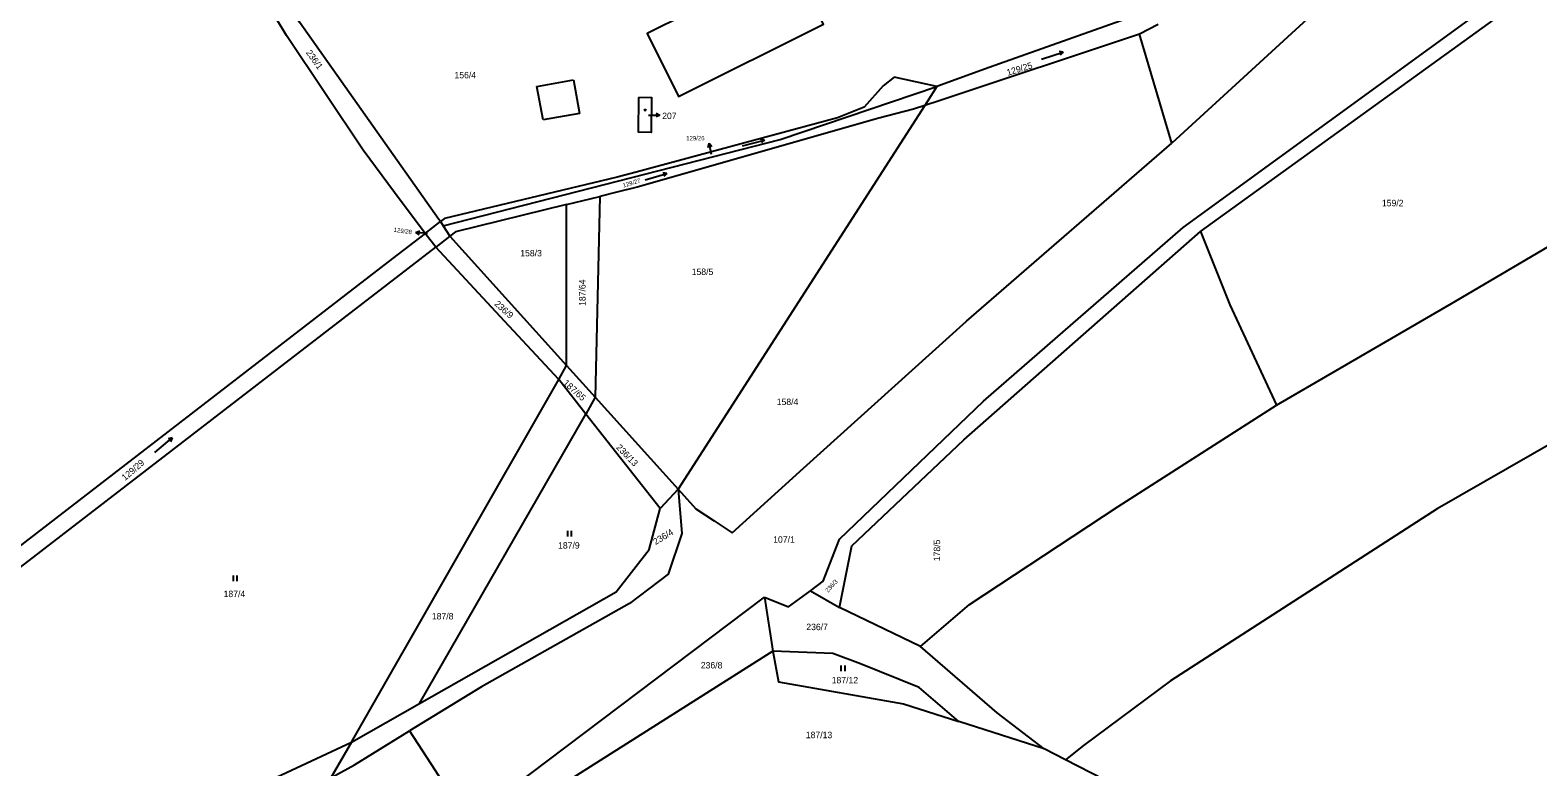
# Model space of a CAD drawing. Extents: x -724107 to -720612, y -1045267 to -1038441.
# Drawn here: x -722607.2 to -722210, y -1039969.7 to -1039775.5 of the extents above; entities that cross this region are included whole.
import ezdxf

# ---------------------------------------------------------------- set-up
doc = ezdxf.new("R2010")
doc.units = 0
for name, color, linetype in [('Hranice parcel', 7, 'Continuous'), ('Parcelní čísla', 7, 'Continuous'), ('Vnitřní kresba', 7, 'Continuous'), ('Značky budov', 7, 'Continuous'), ('Značky kultur', 7, 'Continuous')]:
    doc.layers.add(name, color=color, linetype=linetype)

msp = doc.modelspace()

# ---------------------------------------------------------------- linework, layer by layer
at = {"layer": 'Hranice parcel'}
for p, q in [((-722298.84, -1039828.54), (-722212.11, -1039765.88)), ((-722310.05, -1039774.05), (-722314.98, -1039776.59)), ((-722306.4, -1039805.3), (-722314.98, -1039776.59)), ((-722371.48, -1039795.34), (-722436.51, -1039896.5)), ((-722371.48, -1039795.34), (-722374.44, -1039796.32)), ((-722465.89, -1039821.48), (-722495.12, -1039828.68)), ((-722465.92, -1039863.87), (-722465.89, -1039821.48)), ((-722465.89, -1039821.48), (-722457.1, -1039819.32)), ((-722457.1, -1039819.32), (-722458.36, -1039872.26)), ((-722452.6, -1039818.2), (-722457.1, -1039819.32)), ((-722499.07, -1039825.95), (-722499.48, -1039825.38)), ((-722503.12, -1039829.08), (-722499.07, -1039825.95)), ((-722500.31, -1039832.68), (-722503.12, -1039829.08)), ((-722499.07, -1039825.95), (-722498.37, -1039827.05)), ((-722498.37, -1039827.05), (-722496.6, -1039829.82)), ((-722495.12, -1039828.68), (-722496.6, -1039829.82)), ((-722496.6, -1039829.82), (-722500.31, -1039832.68)), ((-722496.6, -1039829.82), (-722465.92, -1039863.87)), ((-722467.92, -1039867.56), (-722465.92, -1039863.87)), ((-722465.92, -1039863.87), (-722458.36, -1039872.26)), ((-722522.57, -1039963.18), (-722467.92, -1039867.56)), ((-722460.77, -1039876.68), (-722467.92, -1039867.56)), ((-722458.36, -1039872.26), (-722460.77, -1039876.68)), ((-722458.36, -1039872.26), (-722436.51, -1039896.5)), ((-722504.62, -1039952.98), (-722460.77, -1039876.68)), ((-722441.25, -1039901.57), (-722460.77, -1039876.68)), ((-722436.51, -1039896.5), (-722441.25, -1039901.57)), ((-722486.01, -1039979.46), (-722413.75, -1039924.91)), ((-722413.75, -1039924.91), (-722411.54, -1039939.14)), ((-722401.61, -1039923.29), (-722393.94, -1039927.65)), ((-722372.6, -1039937.96), (-722393.94, -1039927.65)), ((-722488.24, -1039948.53), (-722507.21, -1039960.2)), ((-722522.57, -1039963.18), (-722504.62, -1039952.98)), ((-722521.73, -1039969.14), (-722507.21, -1039960.2)), ((-722340.1, -1039964.91), (-722362.58, -1039957.69)), ((-722522.57, -1039963.18), (-722527.98, -1039972.51)), ((-722334.48, -1039967.8), (-722340.1, -1039964.91)), ((-722527.98, -1039972.51), (-722521.73, -1039969.14))]:
    msp.add_line(p, q, dxfattribs=at)
for points in [[(-721638.48, -1039587.39), (-721762.79, -1039649.49), (-721907.1, -1039719.96), (-722036.26, -1039790.69), (-722192.86, -1039876.64), (-722236.55, -1039901.64), (-722306.81, -1039947), (-722329.66, -1039964.01), (-722334.48, -1039967.8)], [(-722027.65, -1039606.37), (-722035.88, -1039609.41), (-722068.88, -1039624.99), (-722092.13, -1039637.49), (-722117.31, -1039652.68), (-722152.1, -1039675.95), (-722188.47, -1039703.9), (-722231.44, -1039738.55), (-722262.35, -1039764.79), (-722306.4, -1039805.3)], [(-722401.61, -1039923.29), (-722398.29, -1039920.76), (-722394.02, -1039909.69), (-722356.06, -1039873.32), (-722303.47, -1039827.51), (-722213.2, -1039761.8), (-722182.56, -1039728.74), (-722133.57, -1039689.85), (-722065.83, -1039642.26), (-722065.67, -1039642.18)], [(-722499.48, -1039825.38), (-722536.24, -1039773.37), (-722549.01, -1039748.87), (-722560.97, -1039718.11), (-722584.47, -1039646.04)], [(-722414.86, -1039740.57), (-722442.37, -1039754.37), (-722434.01, -1039771.13), (-722444.6, -1039776.42), (-722436.36, -1039792.98), (-722398.19, -1039773.93), (-722414.86, -1039740.57)], [(-722503.12, -1039829.08), (-722511.16, -1039818.26), (-722519.47, -1039807.09), (-722539.69, -1039776.9), (-722548.04, -1039762.83)], [(-722317.17, -1039772.12), (-722354.57, -1039785.32), (-722368.3, -1039790.39)], [(-722314.98, -1039776.59), (-722367.5, -1039794.02), (-722371.48, -1039795.34)], [(-722368.3, -1039790.39), (-722379.54, -1039787.93), (-722382.48, -1039790.19), (-722387.5, -1039795.76), (-722394.51, -1039798.6), (-722447.51, -1039812.94), (-722452.55, -1039814.29), (-722498.01, -1039825.14), (-722499.07, -1039825.95)], [(-722498.37, -1039827.05), (-722409.57, -1039804.32), (-722368.3, -1039790.39)], [(-722443.54, -1039793.18), (-722443.56, -1039802.46), (-722446.93, -1039802.42), (-722446.86, -1039793.22), (-722443.54, -1039793.18)], [(-722368.3, -1039790.39), (-722370.89, -1039794.42), (-722371.48, -1039795.34)], [(-722374.44, -1039796.32), (-722383.65, -1039798.68), (-722447.32, -1039816.89), (-722452.6, -1039818.2)], [(-722436.51, -1039896.5), (-722431.84, -1039901.63), (-722426.99, -1039904.84), (-722422.23, -1039907.98), (-722403.42, -1039890.97), (-722360.5, -1039852.17), (-722306.4, -1039805.3)], [(-722503.12, -1039829.08), (-722511.69, -1039835.69), (-722641.34, -1039935.64), (-722646.55, -1039939.66), (-722650.55, -1039942.75), (-722658.65, -1039948.99), (-722660.14, -1039950.14), (-722657.59, -1039953.88)], [(-722393.94, -1039927.65), (-722390.71, -1039911.43), (-722361.2, -1039883.43), (-722298.84, -1039828.54)], [(-722298.84, -1039828.54), (-722291.19, -1039847.86), (-722278.88, -1039874.32)], [(-722278.88, -1039874.32), (-722231.7, -1039846.95), (-722196.51, -1039826.23)], [(-722657.59, -1039953.88), (-722656.65, -1039953.15), (-722648.55, -1039946.91), (-722638.89, -1039939.47), (-722507.6, -1039838.3), (-722500.31, -1039832.68)], [(-722467.92, -1039867.56), (-722483.34, -1039850.96), (-722500.31, -1039832.68)], [(-722372.6, -1039937.96), (-722359.76, -1039926.91), (-722320.54, -1039901.01), (-722278.88, -1039874.32)], [(-722436.51, -1039896.5), (-722435.47, -1039908.12), (-722439.13, -1039918.91), (-722449.33, -1039926.61), (-722488.24, -1039948.53)], [(-722504.62, -1039952.98), (-722452.79, -1039923.52), (-722444.13, -1039912.36), (-722441.25, -1039901.57)], [(-722413.75, -1039924.91), (-722407.41, -1039927.51), (-722401.61, -1039923.29)], [(-722411.54, -1039939.14), (-722464.94, -1039972.97), (-722471.12, -1039977.21)], [(-722362.58, -1039957.69), (-722373.01, -1039948.73), (-722388.42, -1039942.51), (-722395.75, -1039939.77), (-722411.54, -1039939.14)], [(-722411.54, -1039939.14), (-722410.09, -1039947.23), (-722377.08, -1039953.04), (-722362.58, -1039957.69)], [(-722340.1, -1039964.91), (-722352.45, -1039955.44), (-722372.6, -1039937.96)], [(-722507.21, -1039960.2), (-722500.57, -1039970.48), (-722491.48, -1039984.56)], [(-722583.76, -1039987.92), (-722573, -1039981.23), (-722562.81, -1039977.37), (-722546.27, -1039974.21), (-722522.57, -1039963.18)], [(-722227.67, -1040068.09), (-722242.56, -1040044.02), (-722261.97, -1040018.19), (-722289.07, -1039998.06), (-722314.06, -1039978.29), (-722334.48, -1039967.8)]]:
    msp.add_lwpolyline(points, dxfattribs=at)
at = {"layer": 'Parcelní čísla'}
for p, q in [((-722442.27, -1039797.37), (-722441.27, -1039797.87)), ((-722444.27, -1039797.87), (-722441.27, -1039797.87)), ((-722441.27, -1039797.87), (-722442.27, -1039798.37)), ((-722428.57, -1039806.39), (-722428.28, -1039805.31)), ((-722427.67, -1039808.25), (-722428.28, -1039805.31)), ((-722428.28, -1039805.31), (-722427.59, -1039806.19)), ((-722505.54, -1039828.87), (-722504.51, -1039828.43)), ((-722502.55, -1039829.05), (-722505.54, -1039828.87)), ((-722504.58, -1039829.43), (-722505.54, -1039828.87))]:
    msp.add_line(p, q, dxfattribs=at)
at = {"layer": 'Vnitřní kresba'}
for p, q in [((-722473.69, -1039790.32), (-722464.07, -1039788.63)), ((-722464.07, -1039788.63), (-722462.48, -1039797.48)), ((-722472.07, -1039799.1), (-722473.69, -1039790.32)), ((-722462.48, -1039797.48), (-722472.07, -1039799.1))]:
    msp.add_line(p, q, dxfattribs=at)
at = {"layer": 'Značky budov'}
msp.add_circle((-722445.17, -1039796.56), 0.175, dxfattribs=at)
at = {"layer": 'Značky kultur'}
for p, q in [((-722340.74, -1039783.17), (-722335.04, -1039781.32)), ((-722335.04, -1039781.32), (-722336.12, -1039781.14)), ((-722335.04, -1039781.32), (-722335.81, -1039782.09)), ((-722419.53, -1039805.96), (-722413.71, -1039804.51)), ((-722413.71, -1039804.51), (-722414.78, -1039804.26)), ((-722413.71, -1039804.51), (-722414.54, -1039805.23)), ((-722445.2, -1039814.96), (-722439.44, -1039813.31)), ((-722439.44, -1039813.31), (-722440.52, -1039813.09)), ((-722439.44, -1039813.31), (-722440.24, -1039814.06)), ((-722574.35, -1039886.81), (-722569.75, -1039882.96)), ((-722569.75, -1039882.96), (-722570.82, -1039883.2)), ((-722569.75, -1039882.96), (-722570.18, -1039883.97)), ((-722465.58, -1039908.93), (-722465.58, -1039907.43)), ((-722464.58, -1039908.93), (-722464.58, -1039907.43)), ((-722553.65, -1039920.7), (-722553.65, -1039919.2)), ((-722552.64, -1039920.7), (-722552.64, -1039919.2)), ((-722393.51, -1039944.41), (-722393.51, -1039942.91)), ((-722392.51, -1039944.41), (-722392.51, -1039942.91))]:
    msp.add_line(p, q, dxfattribs=at)

# ---------------------------------------------------------------- texts
at = {"layer": 'Parcelní čísla'}
for s, height, rotation, p in [('236/1', 1.7, 305.8616, (-722534.62, -1039781.43)), ('129/25', 1.7, 17, (-722349.64, -1039787.54)), ('129/27', 1.14, 17, (-722450.88, -1039817.01)), ('129/28', 1.14, 351.8212, (-722511.47, -1039828.63)), ('187/64', 1.7, 90, (-722460.87, -1039848.18)), ('236/9', 1.7, 318, (-722485.03, -1039847.85)), ('187/65', 1.7, 318, (-722466.93, -1039868.71)), ('236/13', 1.7, 314, (-722452.94, -1039885.6)), ('129/29', 1.7, 41, (-722582.17, -1039894.33)), ('236/4', 1.7, 30.8224, (-722442.44, -1039911.22)), ('178/5', 1.7, 90, (-722367.46, -1039915.45)), ('236/3', 1.14, 47, (-722397.01, -1039923.79))]:
    msp.add_text(s, height=height, rotation=rotation, dxfattribs=at).set_placement(p)
for s, height, p in [('156/4', 1.7, (-722495.4, -1039788.2)), ('207', 1.7, (-722440.69, -1039798.94)), ('129/26', 1.14, (-722434.35, -1039804.55)), ('159/2', 1.7, (-722251.09, -1039821.92)), ('158/3', 1.7, (-722478.07, -1039835.12)), ('158/5', 1.7, (-722432.91, -1039840.03)), ('158/4', 1.7, (-722410.51, -1039874.31)), ('107/1', 1.7, (-722411.44, -1039910.59)), ('187/9', 1.7, (-722468.11, -1039912.14)), ('187/4', 1.7, (-722556.22, -1039924.92)), ('187/8', 1.7, (-722501.36, -1039930.8)), ('236/7', 1.7, (-722402.72, -1039933.63)), ('236/8', 1.7, (-722430.51, -1039943.72)), ('187/12', 1.7, (-722396.03, -1039947.65)), ('187/13', 1.7, (-722402.85, -1039962.1))]:
    msp.add_text(s, height=height, dxfattribs=at).set_placement(p)

doc.saveas('drawing.dxf')
